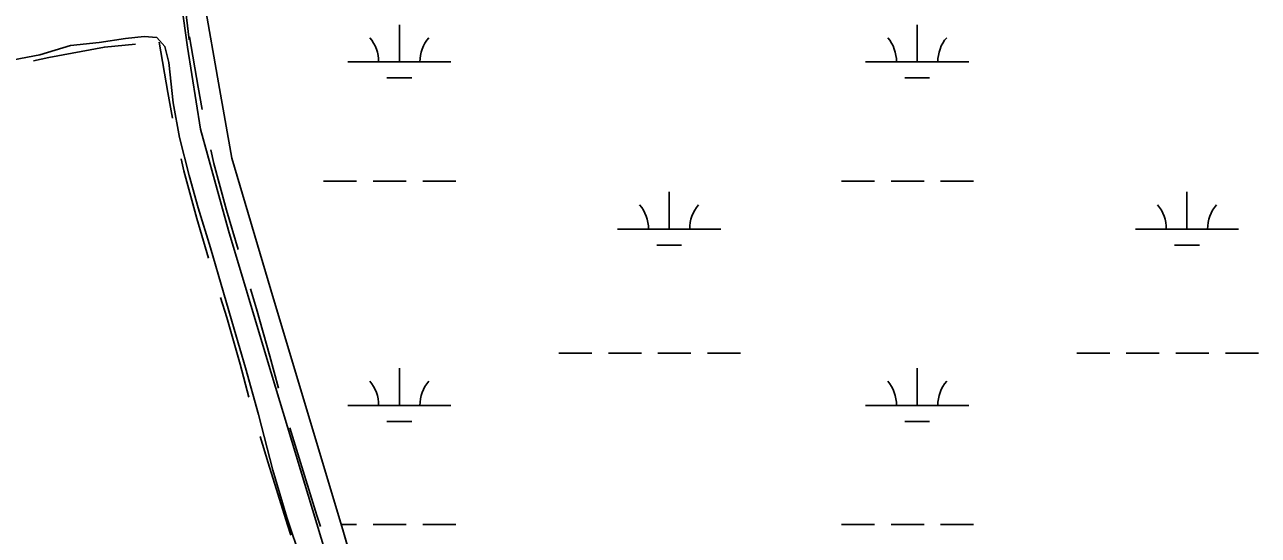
# Model space of a CAD drawing. Extents: x 3177185 to 3215018, y 812988 to 838321.
# Drawn here: x 3187085 to 3188281, y 819373 to 819867 of the extents above; entities that cross this region are included whole.
import ezdxf

# ---------------------------------------------------------------- set-up
doc = ezdxf.new("R2010")
doc.units = 0
for name, color, linetype in [('V-ROAD-CNTR', 7, 'Continuous'), ('V-SITE-VEGE', 7, 'Continuous'), ('V-TOPO-SHOR', 7, 'Continuous'), ('V-WETL-SWMP', 7, 'Continuous')]:
    doc.layers.add(name, color=color, linetype=linetype)

msp = doc.modelspace()

# ---------------------------------------------------------------- linework, layer by layer
at = {"layer": 'V-ROAD-CNTR'}
for points in [[(3187234.4, 819939.4), (3187244.9, 819852.4)], [(3187257.4, 819785.1), (3187253.6, 819806.8), (3187245.2, 819855.3)], [(3187192.7, 819848.4), (3187162.7, 819845.5), (3187108.7, 819835.3), (3187094.1, 819832.2)], [(3187228.5, 819776.5), (3187224.1, 819801.6), (3187215.7, 819850.2)], [(3187292.4, 819649.6), (3187280.9, 819687.7), (3187268.7, 819732.7), (3187265.7, 819746)], [(3187263.6, 819641.1), (3187252.1, 819679.5), (3187239.6, 819725.5), (3187236.9, 819737.4)], [(3187302.5, 819506.6), (3187294.1, 819538.4), (3187281.3, 819583.6), (3187275.3, 819602.9)], [(3187331.3, 819515.1), (3187323.1, 819546.3), (3187310.1, 819592.1), (3187304.1, 819611.4)], [(3187372.1, 819381.3), (3187368.6, 819392), (3187350.2, 819451.7), (3187342.3, 819476.7)], [(3187343.4, 819372.8), (3187340, 819382.9), (3187321.5, 819442.8), (3187313.5, 819468.2)]]:
    msp.add_lwpolyline(points, dxfattribs=at)
at = {"layer": 'V-SITE-VEGE'}
for p, q in [((3187273.1, 819810.8), (3187259.9, 819886.5)), ((3187286.3, 819737.9), (3187273.1, 819810.8)), ((3187323.8, 819610.3), (3187286.3, 819737.9)), ((3187394.4, 819375.6), (3187323.8, 819610.3)), ((3187481.4, 819079.1), (3187394.4, 819375.6))]:
    msp.add_line(p, q, dxfattribs=at)
at = {"layer": 'V-TOPO-SHOR'}
for points in [[(3187666.1, 818423.6), (3187661.8, 818423.1), (3187656.4, 818427.1), (3187644.9, 818444.4), (3187612.7, 818562.1), (3187530.3, 818840.3), (3187486.1, 818979.7), (3187464.1, 819062), (3187425.5, 819195.8), (3187320.1, 819543.8), (3187282.9, 819667.9), (3187255.8, 819765.9), (3187243.1, 819845.4), (3187228.2, 819952.4), (3187207.9, 820101.6), (3187177.1, 820284.5), (3187148, 820435.5), (3187132.5, 820511.5), (3187098.5, 820672.9), (3187084.8, 820715.7)], [(3187118.2, 820710.3), (3187123.3, 820675.1), (3187183.3, 820372.6), (3187235.6, 820107), (3187244.5, 820013.4), (3187259.9, 819886.5), (3187273.1, 819810.8), (3187286.3, 819737.9), (3187323.8, 819610.3), (3187394.4, 819375.6), (3187481.4, 819079.1), (3187544.6, 818871), (3187599.4, 818685.5), (3187650.3, 818493.6), (3187666.3, 818434.2), (3187666.1, 818423.6)], [(3187074.4, 819833.1), (3187100, 819838), (3187129.8, 819846.9), (3187157.7, 819850.1), (3187183, 819853.7), (3187201.1, 819855.9), (3187213.6, 819854.7), (3187221.2, 819846.1), (3187225.2, 819830.7), (3187229.4, 819791.6), (3187235.4, 819758), (3187244.8, 819721), (3187253.4, 819689.8), (3187265.6, 819651), (3187278.1, 819607.9), (3187288.5, 819572.2), (3187299.5, 819534.8), (3187311.9, 819489.6), (3187325.8, 819435.9), (3187339.6, 819389.8), (3187353.3, 819348.6)]]:
    msp.add_lwpolyline(points, dxfattribs=at)
at = {"layer": 'V-WETL-SWMP'}
for p, q in [((3187273.1, 819810.8), (3187259.9, 819886.5)), ((3187448.5, 819831.1), (3187448.5, 819867.1)), ((3187950.4, 819831.1), (3187950.4, 819867.1)), ((3187398.5, 819831.1), (3187498.5, 819831.1)), ((3187900.4, 819831.1), (3188000.4, 819831.1)), ((3187286.3, 819737.9), (3187273.1, 819810.8)), ((3187436.5, 819815.7), (3187460.5, 819815.7)), ((3187938.4, 819815.7), (3187962.4, 819815.7)), ((3187323.8, 819610.3), (3187286.3, 819737.9)), ((3187375.1, 819715.7), (3187407.1, 819715.7)), ((3187423.1, 819715.7), (3187455.1, 819715.7)), ((3187471.1, 819715.7), (3187503.1, 819715.7)), ((3187877, 819715.7), (3187909, 819715.7)), ((3187925, 819715.7), (3187957, 819715.7)), ((3187973, 819715.7), (3188005, 819715.7)), ((3187709.9, 819669.2), (3187709.9, 819705.2)), ((3188211.8, 819669.2), (3188211.8, 819705.2)), ((3187659.9, 819669.2), (3187759.9, 819669.2)), ((3188161.8, 819669.2), (3188261.8, 819669.2)), ((3187697.9, 819653.8), (3187721.9, 819653.8)), ((3188199.8, 819653.8), (3188223.8, 819653.8)), ((3187394.4, 819375.6), (3187323.8, 819610.3)), ((3187603.1, 819549.2), (3187635.1, 819549.2)), ((3187651.1, 819549.2), (3187683.1, 819549.2)), ((3187699.1, 819549.2), (3187731.1, 819549.2)), ((3187747.1, 819549.2), (3187779.1, 819549.2)), ((3188105, 819549.2), (3188137, 819549.2)), ((3188153, 819549.2), (3188185, 819549.2)), ((3188201, 819549.2), (3188233, 819549.2)), ((3188249, 819549.2), (3188281, 819549.2)), ((3187448.5, 819498.4), (3187448.5, 819534.4)), ((3187950.4, 819498.4), (3187950.4, 819534.4)), ((3187398.5, 819498.4), (3187498.5, 819498.4)), ((3187900.4, 819498.4), (3188000.4, 819498.4)), ((3187436.5, 819483), (3187460.5, 819483)), ((3187938.4, 819483), (3187962.4, 819483)), ((3187392.2, 819383), (3187407.1, 819383)), ((3187481.4, 819079.1), (3187394.4, 819375.6)), ((3187423.1, 819383), (3187455.1, 819383)), ((3187471.1, 819383), (3187503.1, 819383)), ((3187877, 819383), (3187909, 819383)), ((3187925, 819383), (3187957, 819383)), ((3187973, 819383), (3188005, 819383))]:
    msp.add_line(p, q, dxfattribs=at)
for centre, start, end in [((3187393.2, 819831.6), 359.2282, 40.7718), ((3187503.7, 819831.6), 139.2282, 180.7718), ((3187895.1, 819831.6), 359.2282, 40.7718), ((3188005.6, 819831.6), 139.2282, 180.7718), ((3187654.7, 819669.7), 359.2282, 40.7718), ((3187765.1, 819669.7), 139.2282, 180.7718), ((3188156.6, 819669.7), 359.2282, 40.7718), ((3188267, 819669.7), 139.2282, 180.7718), ((3187393.2, 819498.9), 359.2282, 40.7718), ((3187503.7, 819498.9), 139.2282, 180.7718), ((3187895.1, 819498.9), 359.2282, 40.7718), ((3188005.6, 819498.9), 139.2282, 180.7718)]:
    msp.add_arc(centre, 35.2, start, end, dxfattribs=at)

doc.saveas('drawing.dxf')
